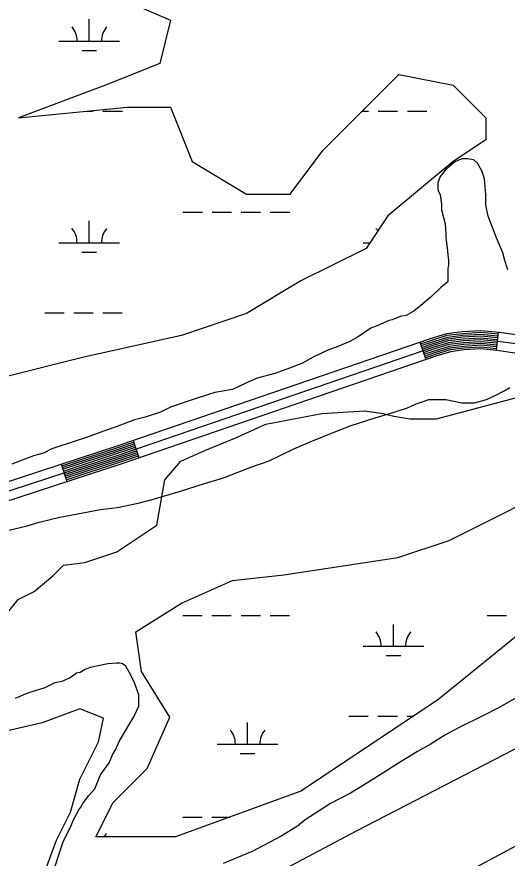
# Model space of a CAD drawing. Extents: x 3245246 to 3283090, y 806824 to 832173.
# Drawn here: x 3256057 to 3256865, y 822338 to 823726 of the extents above; entities that cross this region are included whole.
import ezdxf

# ---------------------------------------------------------------- set-up
doc = ezdxf.new("R2010")
doc.units = 0
for name, color, linetype in [('V-ROAD-CNTR', 7, 'Continuous'), ('V-SITE-VEGE', 7, 'Continuous'), ('V-TOPO-SHOR', 7, 'Continuous'), ('V-WETL-SWMP', 7, 'Continuous')]:
    doc.layers.add(name, color=color, linetype=linetype)

msp = doc.modelspace()

# ---------------------------------------------------------------- linework, layer by layer
at = {"layer": 'V-ROAD-CNTR'}
for p, q in [((3256850.2, 823205.7), (3256847.2, 823175.9)), ((3256721.4, 823189), (3256731.1, 823160.7)), ((3256248.3, 823027.2), (3256258, 822998.8)), ((3256129.8, 822988), (3256139.2, 822959.5))]:
    msp.add_line(p, q, dxfattribs=at)
for points in [[(3255285.6, 822714.9), (3255462.1, 822779), (3255649.4, 822834.8), (3255745.1, 822862), (3256222.3, 823018.2), (3256738.7, 823195), (3256766, 823203.4), (3256791.3, 823206.6), (3256822.1, 823208.6), (3256852.1, 823205.6), (3256880, 823201.7)], [(3255290.8, 822700.8), (3255466.8, 822764.7), (3255653.6, 822820.4), (3255749.5, 822847.6), (3256227.1, 823004), (3256743.3, 823180.7), (3256769.2, 823188.7), (3256792.7, 823191.7), (3256821.8, 823193.5), (3256850.3, 823190.7), (3256879.1, 823186.7)], [(3256722.3, 823186.2), (3256739.6, 823192.1), (3256766.6, 823200.5), (3256791.6, 823203.6), (3256822.1, 823205.6), (3256849.9, 823202.8)], [(3256723.3, 823183.4), (3256740.5, 823189.3), (3256767.2, 823197.5), (3256791.9, 823200.7), (3256822, 823202.6), (3256849.6, 823199.8)], [(3256724.3, 823180.5), (3256741.5, 823186.4), (3256767.9, 823194.6), (3256792.2, 823197.7), (3256821.9, 823199.5), (3256849.3, 823196.8)], [(3256725.3, 823177.7), (3256742.4, 823183.6), (3256768.5, 823191.7), (3256792.5, 823194.7), (3256821.9, 823196.5), (3256849, 823193.8)], [(3256726.2, 823174.9), (3256743.3, 823180.7), (3256769.2, 823188.7), (3256792.7, 823191.7), (3256821.8, 823193.5), (3256848.7, 823190.8)], [(3255295.9, 822686.7), (3255471.5, 822750.5), (3255657.8, 822806), (3255753.9, 822833.3), (3256231.8, 822989.8), (3256748, 823166.4), (3256772.3, 823174), (3256794.2, 823176.8), (3256821.5, 823178.5), (3256848.5, 823175.8), (3256878.1, 823171.7)], [(3256727.2, 823172), (3256744.3, 823177.9), (3256769.8, 823185.8), (3256793, 823188.7), (3256821.8, 823190.5), (3256848.4, 823187.8)], [(3256728.2, 823169.2), (3256745.2, 823175), (3256770.4, 823182.8), (3256793.3, 823185.7), (3256821.7, 823187.5), (3256848.1, 823184.8)], [(3256729.1, 823166.3), (3256746.1, 823172.1), (3256771.1, 823179.9), (3256793.6, 823182.7), (3256821.7, 823184.5), (3256847.8, 823181.9)], [(3256730.1, 823163.5), (3256747, 823169.3), (3256771.7, 823176.9), (3256793.9, 823179.7), (3256821.6, 823181.5), (3256847.5, 823178.9)], [(3256130.8, 822985.1), (3256223.2, 823015.4), (3256249.3, 823024.3)], [(3256131.7, 822982.3), (3256224.2, 823012.6), (3256250.3, 823021.5)], [(3256132.6, 822979.4), (3256225.1, 823009.7), (3256251.2, 823018.6)], [(3256133.6, 822976.6), (3256226.1, 823006.9), (3256252.2, 823015.8)], [(3256134.5, 822973.7), (3256227.1, 823004), (3256253.2, 823013)], [(3256135.4, 822970.9), (3256228, 823001.2), (3256254.1, 823010.1)], [(3256136.4, 822968), (3256229, 822998.3), (3256255.1, 823007.3)], [(3256137.3, 822965.2), (3256229.9, 822995.5), (3256256.1, 823004.4)], [(3256138.2, 822962.3), (3256230.9, 822992.6), (3256257.1, 823001.6)]]:
    msp.add_lwpolyline(points, dxfattribs=at)
at = {"layer": 'V-SITE-VEGE'}
for p, q in [((3256779.1, 823486.7), (3256762.8, 823472.8)), ((3256790.7, 823491.4), (3256779.1, 823486.7)), ((3256800, 823491.4), (3256790.7, 823491.4)), ((3256810.5, 823490.2), (3256800, 823491.4)), ((3256816.3, 823484.4), (3256810.5, 823490.2)), ((3256823.3, 823471.6), (3256816.3, 823484.4)), ((3256762.8, 823472.8), (3256754.6, 823462.3)), ((3256827.9, 823458.8), (3256823.3, 823471.6)), ((3256754.6, 823462.3), (3256751.1, 823451.8)), ((3256830.3, 823432), (3256827.9, 823458.8)), ((3256751.1, 823451.8), (3256751.1, 823440.2)), ((3256751.1, 823440.2), (3256754.6, 823432.1)), ((3256754.6, 823432.1), (3256757, 823416.9)), ((3256830.3, 823415.8), (3256830.3, 823432)), ((3256757, 823416.9), (3256757, 823407.6)), ((3256833.8, 823397.1), (3256830.3, 823415.8)), ((3256757, 823407.6), (3256760.4, 823394.8)), ((3256760.4, 823394.8), (3256762.8, 823384.3)), ((3256847.7, 823361.1), (3256833.8, 823397.1)), ((3256762.8, 823384.3), (3256763.9, 823368.1)), ((3256763.9, 823368.1), (3256763.9, 823361.1)), ((3256763.9, 823361.1), (3256766.3, 823344.8)), ((3256858.2, 823336.6), (3256847.7, 823361.1)), ((3256766.3, 823344.8), (3256767.4, 823333.1)), ((3256767.4, 823333.1), (3256768.6, 823323.8)), ((3256861.7, 823323.8), (3256858.2, 823336.6)), ((3256768.6, 823316.9), (3256767.4, 823309.9)), ((3256768.6, 823323.8), (3256768.6, 823316.9)), ((3256866.3, 823308.7), (3256861.7, 823323.8)), ((3256767.4, 823309.9), (3256767.4, 823288.9)), ((3256767.4, 823288.9), (3256755.8, 823279.6)), ((3256755.8, 823279.6), (3256740.6, 823264.5)), ((3256740.6, 823264.5), (3256723.2, 823249.4)), ((3256723.2, 823249.4), (3256711.6, 823240.1)), ((3256711.6, 823240.1), (3256698.8, 823233.1)), ((3256670.8, 823224.9), (3256652.2, 823216.8)), ((3256675.5, 823226.1), (3256670.8, 823224.9)), ((3256690.6, 823231.9), (3256675.5, 823226.1)), ((3256698.8, 823233.1), (3256690.6, 823231.9)), ((3256640.6, 823212.1), (3256619.6, 823198.2)), ((3256652.2, 823216.8), (3256640.6, 823212.1)), ((3256619.6, 823198.2), (3256605.7, 823190)), ((3256585.9, 823181.9), (3256569.6, 823176.1)), ((3256605.7, 823190), (3256585.9, 823181.9)), ((3256545.1, 823164.5), (3256526.5, 823154)), ((3256569.6, 823176.1), (3256545.1, 823164.5)), ((3256526.5, 823154), (3256502.1, 823144.7)), ((3256482.3, 823137.7), (3256453.2, 823129.6)), ((3256502.1, 823144.7), (3256482.3, 823137.7)), ((3256453.2, 823129.6), (3256434.6, 823121.4)), ((3256412.5, 823110.9), (3256383.4, 823106.3)), ((3256434.6, 823121.4), (3256412.5, 823110.9)), ((3256844.2, 823100.4), (3256860.5, 823108.6)), ((3256860.5, 823108.6), (3256869.8, 823114.4)), ((3256347.3, 823094.7), (3256331, 823088.8)), ((3256372.9, 823102.8), (3256347.3, 823094.7)), ((3256383.4, 823106.3), (3256372.9, 823102.8)), ((3256726.7, 823091.1), (3256736, 823094.6)), ((3256736, 823094.6), (3256763.9, 823094.6)), ((3256763.9, 823094.6), (3256790.7, 823088.8)), ((3256811.6, 823088.8), (3256831.4, 823094.6)), ((3256831.4, 823094.6), (3256844.2, 823100.4)), ((3256310.1, 823081.9), (3256293.8, 823073.7)), ((3256331, 823088.8), (3256310.1, 823081.9)), ((3256701.1, 823080.7), (3256715, 823087.6)), ((3256715, 823087.6), (3256726.7, 823091.1)), ((3256790.7, 823088.8), (3256802.3, 823088.8)), ((3256802.3, 823088.8), (3256811.6, 823088.8)), ((3256293.8, 823073.7), (3256268.2, 823065.6)), ((3256647.5, 823064.4), (3256672, 823071.3)), ((3256672, 823071.3), (3256701.1, 823080.7)), ((3256250.7, 823060.9), (3256220.5, 823049.3)), ((3256268.2, 823065.6), (3256250.7, 823060.9)), ((3256608, 823051.6), (3256647.5, 823064.4)), ((3256199.5, 823042.3), (3256171.6, 823031.8)), ((3256220.5, 823049.3), (3256199.5, 823042.3)), ((3256540.5, 823024.8), (3256581.2, 823041.1)), ((3256581.2, 823041.1), (3256608, 823051.6)), ((3256153, 823026), (3256114.6, 823013.2)), ((3256171.6, 823031.8), (3256153, 823026)), ((3256114.6, 823013.2), (3256100.6, 823006.3)), ((3256473, 822993.4), (3256513.7, 823013.2)), ((3256513.7, 823013.2), (3256540.5, 823024.8)), ((3256084.3, 823001.6), (3256048.2, 822987.7)), ((3256100.6, 823006.3), (3256084.3, 823001.6)), ((3256442.7, 822982.9), (3256473, 822993.4)), ((3256397.3, 822965.5), (3256442.7, 822982.9)), ((3256326.4, 822943.4), (3256365.9, 822956.2)), ((3256365.9, 822956.2), (3256397.3, 822965.5)), ((3256279.8, 822929.4), (3256326.4, 822943.4)), ((3256256.5, 822923.6), (3256279.8, 822929.4)), ((3256194.9, 822913.2), (3256222.8, 822916.6)), ((3256222.8, 822916.6), (3256256.5, 822923.6)), ((3256093.6, 822892.2), (3256127.4, 822900.4)), ((3256127.4, 822900.4), (3256194.9, 822913.2)), ((3256041.3, 822878.3), (3256073.8, 822886.4)), ((3256073.8, 822886.4), (3256093.6, 822892.2)), ((3256177.4, 822652.5), (3256169.2, 822649)), ((3256193.7, 822656), (3256177.4, 822652.5)), ((3256206.5, 822658.3), (3256193.7, 822656)), ((3256221.6, 822659.5), (3256206.5, 822658.3)), ((3256226.2, 822659.5), (3256221.6, 822659.5)), ((3256230.9, 822658.3), (3256226.2, 822659.5)), ((3256236.7, 822654.8), (3256230.9, 822658.3)), ((3256244.9, 822639.7), (3256236.7, 822654.8)), ((3256150.6, 822639.7), (3256143.6, 822635.1)), ((3256155.3, 822643.2), (3256150.6, 822639.7)), ((3256161.1, 822644.4), (3256155.3, 822643.2)), ((3256169.2, 822649), (3256161.1, 822644.4)), ((3256250.7, 822626.9), (3256244.9, 822639.7)), ((3256119.2, 822626.9), (3256102.9, 822618.8)), ((3256130.8, 822629.2), (3256119.2, 822626.9)), ((3256143.6, 822635.1), (3256130.8, 822629.2)), ((3256257.7, 822607.1), (3256250.7, 822626.9)), ((3256079.6, 822611.8), (3256070.3, 822608.3)), ((3256102.9, 822618.8), (3256079.6, 822611.8)), ((3256894.2, 822610.5), (3256853.4, 822587.2)), ((3256070.3, 822608.3), (3256054, 822601.3)), ((3256257.6, 822588.5), (3256257.7, 822607.1)), ((3256249.5, 822571), (3256257.6, 822588.5)), ((3256853.4, 822587.2), (3256824.3, 822572.1)), ((3256226.2, 822531.5), (3256249.5, 822571)), ((3256824.3, 822572.1), (3256785.9, 822553.5)), ((3256785.9, 822553.5), (3256762.7, 822540.7)), ((3256762.7, 822540.7), (3256738.2, 822525.6)), ((3256219.2, 822516.4), (3256226.2, 822531.5)), ((3256738.2, 822525.6), (3256717.3, 822514)), ((3256214.6, 822508.2), (3256219.2, 822516.4)), ((3256717.3, 822514), (3256683.5, 822493)), ((3256208.8, 822495.4), (3256214.6, 822508.2)), ((3256194.8, 822475.6), (3256208.8, 822495.4)), ((3256683.5, 822493), (3256660.2, 822477.9)), ((3256185.5, 822452.4), (3256194.8, 822475.6)), ((3256660.2, 822477.9), (3256626.5, 822457)), ((3256626.5, 822457), (3256606.7, 822445.3)), ((3256175, 822440.7), (3256185.5, 822452.4)), ((3256606.7, 822445.3), (3256574.1, 822427.9)), ((3256165.7, 822427.9), (3256175, 822440.7)), ((3256155.2, 822410.5), (3256158.7, 822417.5)), ((3256158.7, 822417.5), (3256162.2, 822422.1)), ((3256162.2, 822422.1), (3256165.7, 822427.9)), ((3256555.5, 822416.2), (3256532.2, 822401.1)), ((3256574.1, 822427.9), (3256555.5, 822416.2)), ((3256145.9, 822390.7), (3256150.6, 822402.3)), ((3256150.6, 822402.3), (3256155.2, 822410.5)), ((3256532.2, 822401.1), (3256519.4, 822390.6)), ((3256133.1, 822365.1), (3256145.9, 822390.7)), ((3256519.4, 822390.6), (3256492.7, 822374.4)), ((3256492.7, 822374.4), (3256445, 822348.8)), ((3256127.3, 822346.5), (3256133.1, 822365.1)), ((3256119.1, 822323.2), (3256127.3, 822346.5)), ((3256445, 822348.8), (3256397.2, 822329))]:
    msp.add_line(p, q, dxfattribs=at)
at = {"layer": 'V-TOPO-SHOR'}
for points in [[(3256041.4, 822742.5), (3256059, 822764.4), (3256085.3, 822777.6), (3256116.1, 822803.9), (3256133.7, 822821.5), (3256168.8, 822825.8), (3256221.5, 822843.4), (3256287.4, 822887.3), (3256300.6, 822961.9), (3256326.9, 822992.6), (3256366.5, 823010.2), (3256419.2, 823032.1), (3256467.5, 823054), (3256559.7, 823071.6), (3256629.9, 823075.9), (3256660.7, 823071.5), (3256678.2, 823067.1), (3256704.6, 823062.7), (3256748.5, 823062.7), (3256897.8, 823102.2)], [(3256594.3, 822204.7), (3256997, 822421.6), (3257384.2, 822731.3), (3257384.2, 822777.8), (3257353.2, 822793.3), (3257260.3, 822715.9), (3256617.5, 822382.9), (3256238.1, 822181.5)], [(3256090.9, 822282.2), (3256121.9, 822367.4), (3256145.1, 822413.8), (3256160.6, 822468), (3256191.6, 822530), (3256199.4, 822568.7), (3256160.6, 822584.2), (3256098.7, 822561), (3255796.7, 822491.3), (3255293.3, 822251.2)]]:
    msp.add_lwpolyline(points, dxfattribs=at)
at = {"layer": 'V-WETL-SWMP'}
for p, q in [((3256184.8, 823774.3), (3256310.2, 823720.5)), ((3256176.2, 823685.8), (3256176.2, 823721.8)), ((3256310.2, 823720.5), (3256292.3, 823648.8)), ((3256126.2, 823685.9), (3256226.2, 823685.8)), ((3256164.2, 823670.4), (3256188.2, 823670.4)), ((3256292.3, 823648.8), (3256202.7, 823612.9)), ((3256561.1, 823505.3), (3256686.6, 823630.8)), ((3256686.6, 823630.8), (3256776.2, 823612.9)), ((3256202.7, 823612.9), (3256059.3, 823559.1)), ((3256776.2, 823612.9), (3256830, 823559.1)), ((3256059.3, 823559.1), (3256238.5, 823577)), ((3256172.6, 823570.4), (3256182.7, 823570.4)), ((3256198.7, 823570.4), (3256230.7, 823570.4)), ((3256238.5, 823577), (3256310.2, 823577)), ((3256310.2, 823577), (3256346.1, 823487.3)), ((3256626, 823570.2), (3256636.7, 823570.2)), ((3256652.7, 823570.2), (3256684.7, 823570.2)), ((3256700.7, 823570.2), (3256732.7, 823570.2)), ((3256830, 823559.1), (3256830, 823523.2)), ((3256830, 823523.2), (3256776.2, 823487.3)), ((3256507.4, 823433.5), (3256561.1, 823505.3)), ((3256346.1, 823487.3), (3256435.7, 823433.5)), ((3256776.2, 823487.3), (3256668.7, 823397.7)), ((3256435.7, 823433.5), (3256507.4, 823433.5)), ((3256330.7, 823403.8), (3256362.7, 823403.8)), ((3256378.7, 823403.8), (3256410.7, 823403.8)), ((3256426.7, 823403.8), (3256458.7, 823403.8)), ((3256474.7, 823403.8), (3256506.7, 823403.8)), ((3256176.1, 823353.2), (3256176.1, 823389.2)), ((3256668.7, 823397.7), (3256632.8, 823343.9)), ((3256126.1, 823353.2), (3256226.1, 823353.1)), ((3256628, 823353), (3256638.9, 823353)), ((3256164.1, 823337.7), (3256188.1, 823337.7)), ((3256632.8, 823343.9), (3256525.3, 823290.1)), ((3256525.3, 823290.1), (3256435.7, 823236.2)), ((3256102.6, 823237.8), (3256134.6, 823237.8)), ((3256150.6, 823237.8), (3256182.6, 823237.7)), ((3256198.6, 823237.7), (3256230.6, 823237.7)), ((3256435.7, 823236.2), (3256328.2, 823200.4)), ((3256328.2, 823200.4), (3256166.9, 823164.5)), ((3256166.9, 823164.5), (3256023.5, 823128.6)), ((3256330.4, 822738.5), (3256362.4, 822738.5)), ((3256378.4, 822738.5), (3256410.4, 822738.5)), ((3256426.4, 822738.5), (3256458.4, 822738.4)), ((3256474.4, 822738.4), (3256506.4, 822738.4)), ((3256832.3, 822738.3), (3256864.3, 822738.3)), ((3256677.7, 822687.6), (3256677.7, 822723.6)), ((3256627.7, 822687.6), (3256727.7, 822687.6)), ((3256665.7, 822672.2), (3256689.7, 822672.2)), ((3256604.2, 822572.2), (3256636.2, 822572.2)), ((3256652.2, 822572.2), (3256684.2, 822572.2)), ((3256700.2, 822572.2), (3256710.8, 822572.2)), ((3256437.1, 822525.8), (3256437.2, 822561.8)), ((3256387.1, 822525.9), (3256487.1, 822525.8)), ((3256425.1, 822510.4), (3256449.1, 822510.4)), ((3256330.2, 822405.8), (3256362.2, 822405.8)), ((3256378.2, 822405.8), (3256408.3, 822405.8))]:
    msp.add_line(p, q, dxfattribs=at)
msp.add_lwpolyline([(3256900.9, 822720.9), (3256750.6, 822598.7), (3256525.2, 822448.3), (3256318.6, 822373.1), (3256187.2, 822373.1), (3256215.3, 822429.5), (3256271.7, 822485.9), (3256309.2, 822570.5), (3256262.3, 822645.7), (3256252.9, 822711.5), (3256328, 822758.5), (3256412.5, 822796.1), (3256497.1, 822805.5), (3256684.9, 822833.7), (3256769.4, 822861.9), (3256976, 822965.3)], dxfattribs=at)
for centre, start, end in [((3256121, 823686.3), 359.2032, 40.7468), ((3256231.4, 823686.3), 139.2032, 180.7468), ((3256120.8, 823353.7), 359.2032, 40.7468), ((3256231.3, 823353.6), 139.2032, 180.7468), ((3256622.7, 823353.5), 33.4246, 40.7468), ((3256622.4, 822688.1), 359.2032, 40.7468), ((3256732.9, 822688.1), 139.2032, 180.7468), ((3256381.9, 822526.3), 359.2032, 40.7468), ((3256492.4, 822526.3), 139.2032, 180.7468), ((3256230.9, 822355.6), 139.2032, 150.1537)]:
    msp.add_arc(centre, 35.2, start, end, dxfattribs=at)

doc.saveas('drawing.dxf')
